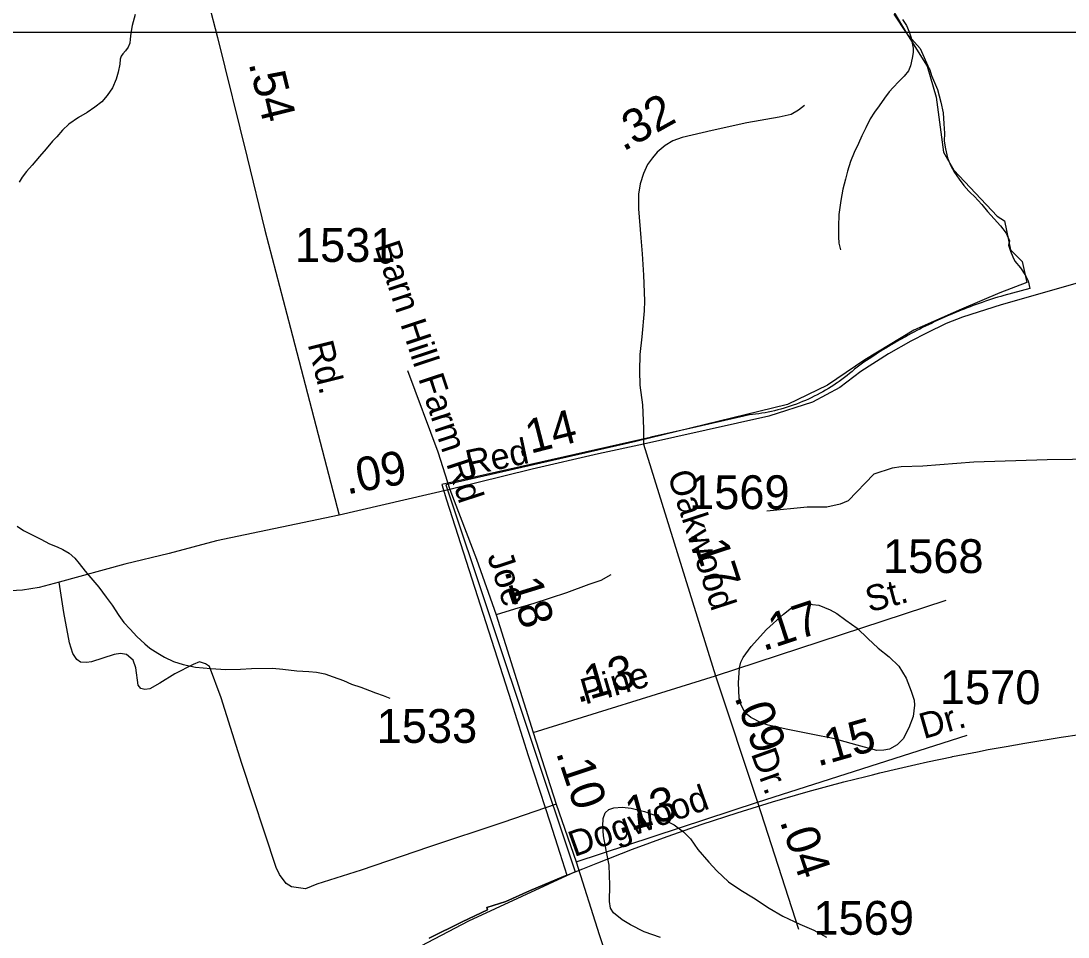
# Model space of a CAD drawing. Extents: x 2220236 to 2384410, y 720751 to 894131.
# Drawn here: x 2332894 to 2336765, y 832119 to 835505 of the extents above; entities that cross this region are included whole.
import ezdxf

# ---------------------------------------------------------------- set-up
doc = ezdxf.new("R2010")
doc.units = 0
doc.layers.add('Default', color=7, linetype='Continuous')

msp = doc.modelspace()

# ---------------------------------------------------------------- linework, layer by layer
at = {"layer": 'Default'}
for p, q in [((2335196, 833941.2), (2335461.5, 833084.4)), ((2334480.2, 833774), (2334070, 833678.9)), ((2335461.5, 833084.4), (2336314.2, 833364.7)), ((2334787.2, 832874.9), (2335461.5, 833084.4)), ((2335461.5, 833084.4), (2335616.8, 832618.3)), ((2335616.8, 832618.3), (2336391.9, 832865.8)), ((2334946.9, 832396.6), (2335616.8, 832618.3)), ((2335616.8, 832618.3), (2335768.7, 832147.7))]:
    msp.add_line(p, q, dxfattribs=at)
for points in [[(2333381, 836432.8), (2333415.9, 836265.2), (2333534.6, 835788.6), (2333553.7, 835701.3), (2333620.9, 835444.7), (2333730.8, 835001.2), (2333795.4, 834732.4), (2333890.5, 834369.3), (2334070, 833678.9)], [(2335986.2, 835767.5), (2336167.5, 835459.6), (2336244.4, 835338.7), (2336277.4, 835223.2), (2336304.8, 835019.8), (2336343.3, 834953.9), (2336502.6, 834783.5), (2336530.1, 834767), (2336552, 834659.8), (2336596, 834615.8), (2336612.5, 834538.8), (2336513.6, 834500.3), (2336370.8, 834439.9), (2336195, 834362.9), (2336013.7, 834253), (2335876.4, 834159.5), (2335728.1, 834088.1), (2335167.8, 833950.6), (2334464.6, 833791.2), (2334943.6, 832359.7), (2334548.1, 832178.3), (2334246, 832018.9)], [(2333316.6, 835528.7), (2333304.8, 835488.8), (2333299.7, 835460.7), (2333298, 835438.3), (2333296, 835422.8), (2333290.3, 835408.5), (2333280.4, 835394.3), (2333270.7, 835384), (2333264.8, 835374.6), (2333260.7, 835363.9), (2333259.1, 835345.8), (2333253.4, 835316.1), (2333245.6, 835290.1), (2333232.2, 835257.7), (2333212.3, 835229.7), (2333192.6, 835206.9), (2333166.8, 835186.8), (2333139.1, 835167), (2333107.3, 835148.3), (2333071.6, 835123.8), (2333047.9, 835101.5), (2333026.2, 835077), (2333010.5, 835060.6), (2332986.7, 835032.7), (2332962.9, 835004.5), (2332935.3, 834972.2), (2332914.9, 834949.4), (2332898.1, 834928), (2332888, 834909.5)], [(2336121, 835530.9), (2336167.2, 835461.9), (2336218.2, 835402.9), (2336251.8, 835328.8), (2336253.8, 835324.2), (2336261, 835303.4), (2336283, 835251.9), (2336295.2, 835205.6), (2336303.5, 835165.1), (2336306.5, 835125.5), (2336308.2, 835090.7), (2336307.5, 835061.4), (2336312, 835032.6), (2336319.8, 834999.1), (2336330.8, 834972.7), (2336346, 834944.8), (2336362.2, 834920.4), (2336380.2, 834896.9), (2336398.8, 834876.1), (2336402.8, 834871.4), (2336419.2, 834856.7), (2336447, 834827.2), (2336468, 834801.3), (2336491.5, 834773.4), (2336515.8, 834748.3), (2336537, 834721.2), (2336549.2, 834692.4), (2336545.2, 834676.4), (2336552.2, 834654), (2336560.8, 834632.9), (2336569, 834617.3), (2336590, 834592.2), (2336608.5, 834563.9), (2336617.8, 834544.7), (2336624.5, 834516.1), (2336528.2, 834490.9), (2336516.8, 834487.4), (2336505.2, 834483.9), (2336493.8, 834480.3), (2336482.5, 834476.6), (2336471, 834472.9), (2336459.8, 834469.1), (2336448.2, 834465.1), (2336437, 834461.2), (2336425.8, 834457.1), (2336414.5, 834453), (2336403.2, 834448.8), (2336392, 834444.5), (2336380.8, 834440.2), (2336369.5, 834435.8), (2336358.5, 834431.2), (2336347.2, 834426.7), (2336336.2, 834422.1), (2336325.2, 834417.4), (2336314.2, 834412.6), (2336303.2, 834407.8), (2336292.2, 834402.8), (2336281.5, 834397.8), (2336270.5, 834392.8), (2336259.8, 834387.6), (2336249, 834382.4), (2336238, 834377.1), (2336227.5, 834371.8), (2336216.8, 834366.3), (2336206, 834360.8), (2336195.2, 834355.2), (2336184.8, 834349.6), (2336174.2, 834343.9), (2336163.8, 834338.2), (2336142.8, 834326.4), (2336132.2, 834320.4), (2336122, 834314.4), (2336111.8, 834308.3), (2336101.2, 834302.1), (2336091.2, 834295.9), (2336081, 834289.6), (2336070.8, 834283.2), (2336060.8, 834276.8), (2336050.5, 834270.2), (2336030.5, 834257), (2336020.5, 834250.3), (2336010.8, 834243.5), (2336000.8, 834236.7), (2335985, 834225.6), (2335976.2, 834217.6), (2335967, 834209.8), (2335957.8, 834202.1), (2335948.5, 834194.6), (2335939, 834187.3), (2335929.2, 834180.1), (2335919.5, 834173.1), (2335911.5, 834167.5), (2335909.8, 834166.3), (2335899.8, 834159.6), (2335889.8, 834153.1), (2335879.5, 834146.8), (2335869, 834140.7), (2335858.8, 834134.8), (2335848.2, 834128.9), (2335837.5, 834123.3), (2335826.8, 834117.9), (2335816, 834112.7), (2335805.2, 834107.6), (2335794.2, 834102.8), (2335783.2, 834098.1), (2335772, 834093.6), (2335760.8, 834089.3), (2335749.5, 834085.2), (2335738.2, 834081.4), (2335726.8, 834077.6), (2335719.8, 834075.4), (2335715.2, 834074.1), (2335703.8, 834070.8), (2335692.2, 834067.7), (2335680.5, 834064.8), (2335668.8, 834062.1), (2335657, 834059.6), (2335645.2, 834057.2), (2335633.5, 834055.2), (2335621.8, 834053.2), (2335609.8, 834051.6), (2335587.2, 834048.9), (2335566.8, 834044.3), (2335393.5, 834005.2), (2335222.5, 833966.6), (2335220.8, 833966.1), (2335143.8, 833948.8), (2334449.5, 833792.4), (2334467.5, 833735.6), (2334705.8, 832990.1), (2334769.5, 832790.8), (2334832, 832597.4), (2334849, 832545.2), (2334886.2, 832428.6), (2334912, 832347.8), (2334900.2, 832343.2), (2334774.5, 832289.4), (2334686.8, 832250.1), (2334616.2, 832228.6), (2334619.2, 832219.2), (2334525.8, 832175.4), (2334403, 832115.2)], [(2336121, 835530.9), (2336167.2, 835461.9), (2336218.2, 835402.9), (2336251.8, 835328.8), (2336253.8, 835324.2), (2336261, 835303.4), (2336283, 835251.9), (2336295.2, 835205.6), (2336303.5, 835165.1), (2336306.5, 835125.5), (2336308.2, 835090.7), (2336307.5, 835061.4), (2336312, 835032.6), (2336319.8, 834999.1), (2336330.8, 834972.7), (2336346, 834944.8), (2336362.2, 834920.4), (2336380.2, 834896.9), (2336398.8, 834876.1), (2336402.8, 834871.4), (2336419.2, 834856.7), (2336447, 834827.2), (2336468, 834801.3), (2336491.5, 834773.4), (2336515.8, 834748.3), (2336537, 834721.2), (2336549.2, 834692.4), (2336545.2, 834676.4), (2336552.2, 834654), (2336560.8, 834632.9), (2336569, 834617.3), (2336590, 834592.2), (2336608.5, 834563.9), (2336617.8, 834544.7), (2336624.5, 834516.1), (2336528.2, 834490.9), (2336516.8, 834487.4), (2336505.2, 834483.9), (2336493.8, 834480.3), (2336482.5, 834476.6), (2336471, 834472.9), (2336459.8, 834469.1), (2336448.2, 834465.1), (2336437, 834461.2), (2336425.8, 834457.1), (2336414.5, 834453), (2336403.2, 834448.8), (2336392, 834444.5), (2336380.8, 834440.2), (2336369.5, 834435.8), (2336358.5, 834431.2), (2336347.2, 834426.7), (2336336.2, 834422.1), (2336325.2, 834417.4), (2336314.2, 834412.6), (2336303.2, 834407.8), (2336292.2, 834402.8), (2336281.5, 834397.8), (2336270.5, 834392.8), (2336259.8, 834387.6), (2336249, 834382.4), (2336238, 834377.1), (2336227.5, 834371.8), (2336216.8, 834366.3), (2336206, 834360.8), (2336195.2, 834355.2), (2336184.8, 834349.6), (2336174.2, 834343.9), (2336163.8, 834338.2), (2336142.8, 834326.4), (2336132.2, 834320.4), (2336122, 834314.4), (2336111.8, 834308.3), (2336101.2, 834302.1), (2336091.2, 834295.9), (2336081, 834289.6), (2336070.8, 834283.2), (2336060.8, 834276.8), (2336050.5, 834270.2), (2336030.5, 834257), (2336020.5, 834250.3), (2336010.8, 834243.5), (2336000.8, 834236.7), (2335985, 834225.6), (2335976.2, 834217.6), (2335967, 834209.8), (2335957.8, 834202.1), (2335948.5, 834194.6), (2335939, 834187.3), (2335929.2, 834180.1), (2335919.5, 834173.1), (2335911.5, 834167.5), (2335909.8, 834166.3), (2335899.8, 834159.6), (2335889.8, 834153.1), (2335879.5, 834146.8), (2335869, 834140.7), (2335858.8, 834134.8), (2335848.2, 834128.9), (2335837.5, 834123.3), (2335826.8, 834117.9), (2335816, 834112.7), (2335805.2, 834107.6), (2335794.2, 834102.8), (2335783.2, 834098.1), (2335772, 834093.6), (2335760.8, 834089.3), (2335749.5, 834085.2), (2335738.2, 834081.4), (2335726.8, 834077.6), (2335719.8, 834075.4), (2335715.2, 834074.1), (2335703.8, 834070.8), (2335692.2, 834067.7), (2335680.5, 834064.8), (2335668.8, 834062.1), (2335657, 834059.6), (2335645.2, 834057.2), (2335633.5, 834055.2), (2335621.8, 834053.2), (2335609.8, 834051.6), (2335587.2, 834048.9), (2335566.8, 834044.3), (2335393.5, 834005.2), (2335222.5, 833966.6), (2335220.8, 833966.1), (2335143.8, 833948.8), (2334449.5, 833792.4), (2334467.5, 833735.6), (2334705.8, 832990.1), (2334769.5, 832790.8), (2334832, 832597.4), (2334849, 832545.2), (2334886.2, 832428.6), (2334912, 832347.8), (2334900.2, 832343.2), (2334774.5, 832289.4), (2334686.8, 832250.1), (2334616.2, 832228.6), (2334619.2, 832219.2), (2334525.8, 832175.4), (2334403, 832115.2)], [(2336153.2, 835510.8), (2336167.6, 835488.4), (2336177.7, 835465.2), (2336185.8, 835443.2), (2336192.3, 835405.1), (2336192.6, 835389.3), (2336188.9, 835367.2), (2336183.2, 835339.1), (2336175.4, 835320.7), (2336159.8, 835301), (2336139.9, 835282.1), (2336118.1, 835259.9), (2336104.4, 835243.9), (2336086.6, 835220.2), (2336067.1, 835191.5), (2336049.4, 835167.8), (2336033.6, 835143.2), (2336017.9, 835110.7), (2336002.4, 835080.6), (2335990.7, 835052.9), (2335974.7, 835018.7), (2335961.3, 834986), (2335950, 834950.4), (2335942.3, 834920.6), (2335932.6, 834884.1), (2335925.2, 834841.8), (2335917.8, 834789.9), (2335916.3, 834745.5), (2335916.9, 834707.8), (2335917.2, 834683.9), (2335923.5, 834659.5)], [(2329807.7, 835464.4), (2346103.7, 835464.4), (2346103.7, 816974.9), (2329807.7, 816974.9), (2329807.7, 835464.4)], [(2335791, 835192.9), (2335768.3, 835175.4), (2335742.1, 835159.7), (2335696.7, 835149.3), (2335578.1, 835128.3), (2335449, 835100.4), (2335339.1, 835074.2), (2335304.2, 835062), (2335276.3, 835044.5), (2335246.6, 835020.1), (2335229.2, 834999.1), (2335210, 834974.7), (2335196, 834941.5), (2335183.8, 834903.1), (2335176.8, 834864.7), (2335176.8, 834810.6), (2335185.6, 834704.1), (2335190.8, 834644.7), (2335196, 834566.2), (2335199.5, 834470.2), (2335197.8, 834433.5), (2335189.1, 834337.5), (2335182.1, 834272.9), (2335180.3, 834211.8), (2335182.1, 834159.4), (2335192.5, 834086.1), (2335196, 833998.8), (2335196, 833941.2)], [(2336808.1, 834538.2), (2336517.6, 834456.2), (2336374.5, 834410.8), (2336315.2, 834386.4), (2336242, 834351.4), (2336183.5, 834322.3), (2336100.9, 834274.6), (2335999.7, 834209.4), (2335921.8, 834150.1), (2335820.6, 834096.6), (2335659.5, 834044.2), (2335196, 833941.2)], [(2334323.4, 834213.7), (2334434.9, 833913.2), (2334480.2, 833774)], [(2335196, 833941.2), (2335028.9, 833904.9), (2334783.7, 833849), (2334480.2, 833774)], [(2337342.7, 833892.3), (2336688.5, 833883.6), (2336417.2, 833874.8), (2336228.7, 833859.1), (2336148.5, 833857.4), (2336115.3, 833852.1), (2336047.3, 833829.5), (2335952.7, 833731.5), (2335923, 833719.1), (2335873, 833708.4), (2335801.2, 833707.7), (2335651.3, 833693.8)], [(2334480.2, 833774), (2334578.7, 833515.6), (2334651, 833309.8), (2334787.2, 832874.9)], [(2334070, 833678.9), (2333617.3, 833583.4), (2333441.9, 833537.4), (2333278.4, 833497.5), (2333035.2, 833430.5), (2332961.6, 833411.7), (2332899.9, 833401.7), (2332855.7, 833398.4)], [(2332880.3, 833637.4), (2332903.6, 833621.9), (2332935.7, 833606.1), (2332967.9, 833590.1), (2333000.1, 833572.7), (2333028.5, 833561.4), (2333048.6, 833551.7), (2333072.8, 833537.9), (2333092.9, 833519.7), (2333109.1, 833500), (2333131.6, 833472), (2333159.9, 833438.7), (2333182.3, 833412.7), (2333208.7, 833375.1), (2333230.9, 833345.8), (2333255.5, 833308.1), (2333273.9, 833281.9), (2333297.6, 833256.6), (2333322.3, 833230.4), (2333352.6, 833203.1), (2333371, 833187.4), (2333399.7, 833167.9), (2333424.3, 833153.5), (2333458.4, 833137.5), (2333493.6, 833126.8), (2333539.6, 833117.2), (2333596, 833111.9), (2333651.9, 833108.6), (2333705.7, 833109.2), (2333746, 833111.5), (2333823.7, 833112.4), (2333862, 833109), (2333914, 833103.6), (2333957.8, 833100.5), (2333986.1, 833098.3), (2334017.2, 833092.4), (2334048.2, 833081.2), (2334085.9, 833067.3), (2334116.6, 833054.4), (2334150.5, 833042.7), (2334182.9, 833030.9), (2334204.9, 833021.3), (2334232.9, 833011.6), (2334257.2, 833002.1)], [(2335075.2, 833457.7), (2335037.9, 833436.6), (2334994.1, 833422), (2334911.4, 833391.2), (2334789.8, 833352.3), (2334718.5, 833331.2), (2334651, 833309.8)], [(2334872.6, 832610.9), (2334675.5, 832542.6), (2334400.7, 832451.3), (2334151.7, 832366.3), (2333988.3, 832314.4), (2333946.6, 832297.9), (2333894.4, 832305.1), (2333874.4, 832316.9), (2333850, 832350.7), (2333837.7, 832376.5), (2333711.1, 832760.9), (2333634.2, 833003.8), (2333590.8, 833119.3), (2333576.8, 833129.1), (2333554.7, 833136.8), (2333530.7, 833126.6), (2333463.3, 833091.9), (2333407.7, 833057.2), (2333369.9, 833036.6), (2333352, 833034.5), (2333337.8, 833038.3), (2333327.7, 833050.1), (2333318.9, 833114), (2333308.6, 833142), (2333284.5, 833163.6), (2333262.3, 833167.3), (2333238.5, 833163.1), (2333154.7, 833136.1), (2333136.8, 833133.8), (2333114.7, 833135.6), (2333100.7, 833145.5), (2333086.4, 833167.3), (2333074, 833207), (2333052.6, 833318.8), (2333035.2, 833430.5)], [(2335944.3, 833291), (2335985.3, 833260.5), (2336024.9, 833222.1), (2336063.5, 833186.6), (2336103.8, 833155.4), (2336140, 833120.1), (2336166.8, 833075.9), (2336185.1, 833028.4), (2336196, 832994.4), (2336197.8, 832976.4), (2336192.3, 832934.2), (2336176.9, 832891.9), (2336155.3, 832851.6), (2336133.5, 832829.4), (2336105.6, 832813.5), (2336084.8, 832809.4), (2336057.9, 832808.9), (2335985.6, 832828.3), (2335897.3, 832852.6), (2335821.1, 832868.2), (2335728.8, 832886.7), (2335656.6, 832901.8), (2335633.7, 832909.1), (2335592.4, 832931), (2335578.5, 832941.9), (2335563.9, 832961), (2335555, 832979.7), (2335549.4, 833002.4), (2335546.8, 833058.8), (2335550.1, 833114.7), (2335555.5, 833134.6), (2335563.6, 833153), (2335593.2, 833193), (2335650.3, 833256), (2335713.7, 833312.8), (2335749.3, 833341.1), (2335770.3, 833348.6), (2335797.4, 833351.3), (2335843.3, 833346), (2335885.7, 833328.7), (2335910.5, 833314.9), (2335944.3, 833291)], [(2334403, 832115.2), (2334525.8, 832175.4), (2334619.2, 832219.2), (2334616.2, 832228.6), (2334686.8, 832250.1), (2334774.5, 832289.4), (2334900.2, 832343.2), (2334912, 832347.8), (2334970.8, 832371.2), (2335027.2, 832393.9), (2335154.8, 832444), (2335283, 832491.1), (2335412.2, 832535.9), (2335542.2, 832578.5), (2335673, 832618.8), (2335804.5, 832656.8), (2335936.5, 832692.4), (2336018.2, 832713), (2336042, 832719.1), (2336069.2, 832725.9), (2336137.8, 832741.8), (2336202.5, 832756.9), (2336246.2, 832766.3), (2336336.2, 832785.6), (2336338.5, 832786.1), (2336430.2, 832804.1), (2336470.5, 832812.1), (2336536.2, 832823.8), (2336605, 832836.1), (2336740.2, 832857.8), (2336875.8, 832877.2)], [(2334403, 832115.2), (2334525.8, 832175.4), (2334619.2, 832219.2), (2334616.2, 832228.6), (2334686.8, 832250.1), (2334774.5, 832289.4), (2334900.2, 832343.2), (2334912, 832347.8), (2334970.8, 832371.2), (2335027.2, 832393.9), (2335154.8, 832444), (2335283, 832491.1), (2335412.2, 832535.9), (2335542.2, 832578.5), (2335673, 832618.8), (2335804.5, 832656.8), (2335936.5, 832692.4), (2336018.2, 832713), (2336042, 832719.1), (2336069.2, 832725.9), (2336137.8, 832741.8), (2336202.5, 832756.9), (2336246.2, 832766.3), (2336336.2, 832785.6), (2336338.5, 832786.1), (2336430.2, 832804.1), (2336470.5, 832812.1), (2336536.2, 832823.8), (2336605, 832836.1), (2336740.2, 832857.8), (2336875.8, 832877.2)], [(2334787.2, 832874.9), (2334872.6, 832610.9), (2334946.9, 832396.6)], [(2335258.1, 832117.4), (2335197.8, 832138.6), (2335147.2, 832163.8), (2335117.2, 832182.9), (2335085, 832208.8), (2335074.1, 832225.5), (2335070.4, 832250.9), (2335071.6, 832310.7), (2335068.6, 832384.4), (2335058.1, 832440.8), (2335047.4, 832492.9), (2335045, 832528.9), (2335046.8, 832556.8), (2335054.4, 832578.5), (2335067.7, 832590.5), (2335086.2, 832596.8), (2335116.9, 832599.7), (2335150.2, 832595.5), (2335199, 832583.4), (2335240.6, 832568.7), (2335309, 832533.7), (2335343.2, 832508.2), (2335358.9, 832493.1), (2335369.5, 832482.1)], [(2335369.5, 832482.1), (2335396.1, 832443.1), (2335436.7, 832395.5), (2335466.9, 832364), (2335509.6, 832323.7), (2335555.8, 832292.8), (2335602.3, 832263.5), (2335660.6, 832225.8), (2335711.1, 832196.7), (2335773.3, 832167.1), (2335825.8, 832144), (2335872.1, 832118.6)], [(2334946.9, 832396.6), (2335032.2, 832128.3), (2335061.4, 832039.3), (2335164.1, 831724.4), (2335232.1, 831523.7), (2335333.3, 831249.6), (2335406.6, 831123.9), (2335441.5, 831064.5), (2335506, 830984.2), (2335582.8, 830902.2), (2335629, 830858.5), (2335707.5, 830804.4), (2335747.7, 830780), (2335808.7, 830745.1), (2335916.9, 830699.7), (2336058.2, 830652.5), (2336169.9, 830614.1), (2336424.6, 830535.6), (2336813.6, 830379.8), (2337275.1, 830215.7), (2337455.2, 830158.5), (2337701.7, 830077.8), (2338014, 829992.3), (2338144.5, 829957.4)]]:
    msp.add_lwpolyline(points, dxfattribs=at)

# ---------------------------------------------------------------- texts
for s, height, rotation, p in [('.54', 125, 283.9217, (2333734.9, 835348.9)), ('.32', 125, 29.1768, (2335120.6, 835021.3)), ('Barn Hill Farm Rd', 95, 288.2229, (2334200.7, 834674.4)), ('Rd.', 95, 283.9188, (2333953.6, 834310.9)), ('.14', 125, 14.3767, (2334732.6, 833893.7)), ('Red', 95, 12.0936, (2334549.7, 833823.4)), ('.09', 125, 10.6614, (2334099.1, 833754.7)), ('Oakwood', 95, 288.0879, (2335283.2, 833828.9)), ('.17', 125, 288.0879, (2335367.4, 833613.3)), ('Joe', 95, 288.3392, (2334616.8, 833527)), ('.18', 125, 287.2223, (2334680.4, 833473)), ('St.', 95, 14.8251, (2336030.4, 833319)), ('.17', 125, 18.1975, (2335638.4, 833175.4)), ('.13', 125, 16.1855, (2334951.7, 832983.7)), ('Pine', 95, 16.1855, (2334979.6, 832978)), ('.09', 125, 289.7651, (2335530.7, 833006.9)), ('Dr.', 95, 15.9485, (2336231.6, 832850.5)), ('.15', 125, 15.9485, (2335839.8, 832748.8)), ('Dr.', 95, 289.6606, (2335592, 832797.5)), ('.10', 125, 288.3522, (2334871.2, 832801.1)), ('Dogwood', 95, 19.7028, (2334939.5, 832414.3)), ('.13', 125, 15.4637, (2335104.3, 832499.2)), ('.04', 125, 288.761, (2335698.7, 832547.2))]:
    msp.add_text(s, height=height, rotation=rotation, dxfattribs=at).set_placement(p)
for s, p in [('1531', (2333906.9, 834614.6)), ('1569', (2335364.1, 833700.9)), ('1568', (2336081, 833464.6)), ('1570', (2336291.3, 832980)), ('1533', (2334209, 832836.9)), ('1569', (2335823.8, 832127.6))]:
    msp.add_text(s, height=125, dxfattribs=at).set_placement(p)

doc.saveas('drawing.dxf')
